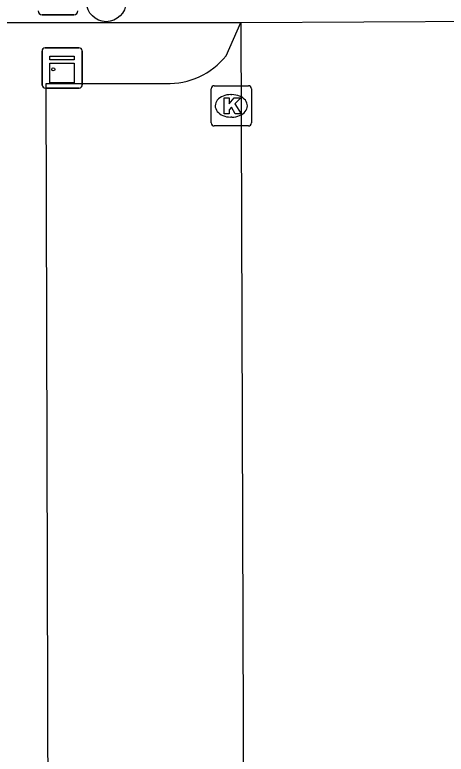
# Model space of a CAD drawing. Extents: x 160732 to 162105, y 387428 to 388479.
# Drawn here: x 161381.19 to 161391.93, y 387881.3 to 387899.7 of the extents above; entities that cross this region are included whole.
import ezdxf

# ---------------------------------------------------------------- set-up
doc = ezdxf.new("R2010")
doc.units = 0
for name, color, linetype in [('IMGEO_Afvalbak', 7, 'Continuous'), ('IMGEO_Boom', 7, 'Continuous'), ('IMGEO_Kast', 7, 'Continuous'), ('IMGEO_Kolk', 7, 'Continuous'), ('IMGEO_Rijbaan_lokaal_open', 7, 'Continuous'), ('IMGEO_Voetpad_open', 7, 'Continuous')]:
    doc.layers.add(name, color=color, linetype=linetype)

msp = doc.modelspace()

# ---------------------------------------------------------------- linework, layer by layer
at = {"layer": 'IMGEO_Afvalbak'}
for p, q in [((161382.665, 387899.695), (161381.875, 387899.695)), ((161381.875, 387899.695), (161382.665, 387899.695))]:
    msp.add_line(p, q, dxfattribs=at)
for centre, start, end in [((161381.875, 387899.795), 180, 270), ((161381.875, 387899.795), 180, 270), ((161382.665, 387899.795), 270, 0), ((161382.665, 387899.795), 270, 0)]:
    msp.add_arc(centre, 0.1, start, end, dxfattribs=at)
at = {"layer": 'IMGEO_Boom'}
msp.add_circle((161383.47, 387900.013), 0.489, dxfattribs=at)
at = {"layer": 'IMGEO_Kast'}
for p, q in [((161381.948, 387898.873), (161382.789, 387898.873)), ((161382.789, 387898.873), (161381.948, 387898.873)), ((161381.873, 387897.948), (161381.873, 387898.789)), ((161381.873, 387898.789), (161381.873, 387897.948)), ((161382.873, 387898.798), (161382.873, 387897.957)), ((161382.873, 387897.957), (161382.873, 387898.798)), ((161382.798, 387897.873), (161381.957, 387897.873)), ((161381.957, 387897.873), (161382.798, 387897.873))]:
    msp.add_line(p, q, dxfattribs=at)
for points in [[(161382.068, 387898.663), (161382.668, 387898.663), (161382.668, 387898.578), (161382.068, 387898.578), (161382.068, 387898.663)], [(161382.068, 387898.488), (161382.668, 387898.488), (161382.668, 387897.999), (161382.068, 387897.999), (161382.068, 387898.488)]]:
    msp.add_lwpolyline(points, dxfattribs=at)
msp.add_circle((161382.152, 387898.337), 0.0377, dxfattribs=at)
for centre, start, end in [((161381.951, 387898.795), 92.4484, 184.2845), ((161381.951, 387898.795), 92.4484, 184.2845), ((161382.795, 387898.795), 2.4484, 94.2845), ((161382.795, 387898.795), 2.4484, 94.2845), ((161381.951, 387897.951), 182.4484, 274.2845), ((161381.951, 387897.951), 182.4484, 274.2845), ((161382.795, 387897.951), 272.4484, 4.2845), ((161382.795, 387897.951), 272.4484, 4.2845)]:
    msp.add_arc(centre, 0.0779, start, end, dxfattribs=at)
at = {"layer": 'IMGEO_Kolk'}
for p, q in [((161386.155, 387897.93), (161387.007, 387897.93)), ((161386.08, 387897.004), (161386.08, 387897.856)), ((161387.081, 387897.856), (161387.081, 387897.004)), ((161386.568, 387897.71), (161386.593, 387897.71)), ((161386.591, 387897.15), (161386.566, 387897.15)), ((161387.007, 387896.93), (161386.155, 387896.93))]:
    msp.add_line(p, q, dxfattribs=at)
for points in [[(161386.155, 387897.93), (161387.007, 387897.93)], [(161386.08, 387897.004), (161386.08, 387897.856)], [(161387.081, 387897.856), (161387.081, 387897.004)], [(161386.401, 387897.63), (161386.524, 387897.63), (161386.524, 387897.479), (161386.654, 387897.63), (161386.818, 387897.63), (161386.672, 387897.479), (161386.825, 387897.23), (161386.673, 387897.23), (161386.588, 387897.394), (161386.524, 387897.327), (161386.524, 387897.23), (161386.401, 387897.23), (161386.401, 387897.63)], [(161387.007, 387896.93), (161386.155, 387896.93)]]:
    msp.add_lwpolyline(points, dxfattribs=at)
for centre, start, end in [((161386.157, 387897.854), 91.552, 178.448), ((161386.157, 387897.854), 91.552, 178.448), ((161387.005, 387897.854), 1.552, 88.448), ((161387.005, 387897.854), 1.552, 88.448), ((161386.157, 387897.006), 181.552, 268.448), ((161386.157, 387897.006), 181.552, 268.448), ((161387.005, 387897.006), 271.552, 358.448), ((161387.005, 387897.006), 271.552, 358.448)]:
    msp.add_arc(centre, 0.0765, start, end, dxfattribs=at)
for centre, major_axis, ratio, start_param, end_param in [((161386.567, 387897.43), (-0.387, 0.002), 0.722429, 4.712389, 7.853982), ((161386.592, 387897.43), (-0.39, 0.002), 0.717154, 1.570796, 4.712389)]:
    msp.add_ellipse(centre, major_axis=major_axis, ratio=ratio, start_param=start_param, end_param=end_param, dxfattribs=at)
at = {"layer": 'IMGEO_Rijbaan_lokaal_open'}
for points in [[(161386.817, 387899.502), (161392.941, 387899.533)], [(161386.817, 387899.502), (161386.927, 387867.072)]]:
    msp.add_lwpolyline(points, dxfattribs=at)
at = {"layer": 'IMGEO_Voetpad_open'}
for points in [[(161375.462, 387899.501), (161381.798, 387899.502), (161386.817, 387899.502)], [(161386.449, 387898.678), (161386.817, 387899.502)], [(161386.495, 387867.52), (161382.059, 387867.489), (161381.978, 387897.985), (161384.95, 387897.987)]]:
    msp.add_lwpolyline(points, dxfattribs=at)
msp.add_arc((161385.016, 387899.816), 1.83, 267.9447, 321.5522, dxfattribs=at)

doc.saveas('drawing.dxf')
